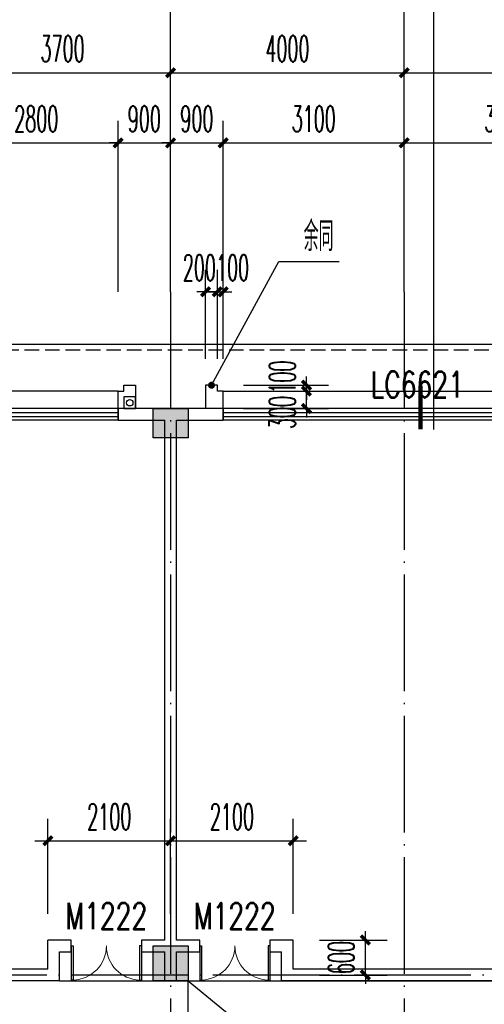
# Model space of a CAD drawing. Extents: x 1779708 to 7299578, y -1121471 to 88434.
# Tile 258 of 656: x 4463433 to 4471388, y -933043 to -916184. Entities that reach past the tile are written whole.
import ezdxf

# ---------------------------------------------------------------- set-up
doc = ezdxf.new("R2010")
doc.units = 0
doc.header["$LTSCALE"] = 1000
doc.header["$MEASUREMENT"] = 0
doc.linetypes.add('DASH', pattern=[0.35, 0.25, -0.1])
doc.linetypes.add('DOTE', pattern=[2.42, 2, -0.2, 0.02, -0.2])
doc.layers.get('0').update_dxf_attribs({"linetype": 'CONTINUOUS'})
doc.layers.get('Defpoints').update_dxf_attribs({"linetype": 'CONTINUOUS'})
for name, color, linetype in [('11111111111111111111111111111', 50, 'DASH'), ('AXIS', 3, 'CONTINUOUS'), ('DIM_IDEN', 3, 'CONTINUOUS'), ('DIM_LEAD', 3, 'CONTINUOUS'), ('DIM_污水', 3, 'CONTINUOUS'), ('DOTE', 1, 'DOTE'), ('P_PS_DIM', 1, 'CONTINUOUS'), ('PUB_DIM', 3, 'CONTINUOUS'), ('PUB_TEXT', 7, 'CONTINUOUS'), ('WALL', 255, 'CONTINUOUS'), ('WINDOW', 2, 'CONTINUOUS'), ('WINDOW_TEXT', 7, 'CONTINUOUS'), ('修改', 6, 'CONTINUOUS'), ('墙柱', 2, 'CONTINUOUS'), ('室外构件', 4, 'CONTINUOUS'), ('看线', 3, 'CONTINUOUS')]:
    doc.layers.add(name, color=color, linetype=linetype)
doc.styles.add('_TCH_DIM', font='SIMPLEX.shx', dxfattribs={"width": 0.7, "bigfont": 'GBCBIG.shx'})
doc.styles.add('_TCH_DIM_T3', font='SIMPLEX.shx', dxfattribs={"width": 0.494118, "bigfont": 'GBCBIG.shx'})
doc.styles.add('_TCH_WINDOW', font='SIMPLEX', dxfattribs={"height": 3.5, "bigfont": 'GBCBIG'})
doc.dimstyles.new('_TCH_ARCH&&150', dxfattribs={"dimtxt": 446.25, "dimasz": 150, "dimexe": 375, "dimexo": 450, "dimgap": 189.375, "dimtad": 1, "dimdec": 0, "dimzin": 0, "dimdsep": 46, "dimtxsty": '_TCH_DIM_T3', "dimblk": 'ARCHTICK', "dimcen": 0.09, "dimdle": 225, "dimclrt": 7, "dimazin": 2, "dimtfac": 1, "dimtdec": 0, "dimtix": 1, "dimtmove": 2, "dimatfit": 3, "dimfxl": 250, "dimtolj": 1, "dimtzin": 0, "dimarcsym": 0})

# ---------------------------------------------------------------- blocks, each defined once
blk = doc.blocks.new('_ArchTick')
at = {"color": 0, "linetype": 'ByBlock', "const_width": 0.4}
blk.add_lwpolyline([(-0.5, -0.5), (0.5, 0.5)], dxfattribs=at)
blk = doc.blocks.new('*D6810')
at = {"layer": 'AXIS', "color": 0, "lineweight": -2, "transparency": 16777216}
for p, q in [((22300, 149650), (22300, 153325)), ((26000, 149650), (26000, 153325)), ((22075, 152950), (26225, 152950))]:
    blk.add_line(p, q, dxfattribs=at)
at = {"layer": 'Defpoints', "color": 0, "transparency": 16777216}
for p in [(26000, 152950), (22300, 149200), (26000, 149200)]:
    blk.add_point(p, dxfattribs=at)
at = {"layer": 'AXIS', "color": 0, "lineweight": -2, "transparency": 16777216, "xscale": 150, "yscale": 150, "zscale": 150, "rotation": 180}
blk.add_blockref('_ArchTick', (22300, 152950), dxfattribs=at)
at = {"layer": 'AXIS', "color": 0, "lineweight": -2, "transparency": 16777216, "xscale": 150, "yscale": 150, "zscale": 150}
blk.add_blockref('_ArchTick', (26000, 152950), dxfattribs=at)
at = {"layer": 'AXIS', "color": 7, "transparency": 16777216, "insert": (24150, 153363), "char_height": 446.2, "attachment_point": 5, "style": '_TCH_DIM_T3'}
blk.add_mtext('\\A1;3700', dxfattribs=at)
blk = doc.blocks.new('*D6811')
at = {"layer": 'AXIS', "color": 0, "lineweight": -2, "transparency": 16777216}
for p, q in [((26000, 149650), (26000, 153325)), ((30000, 149650), (30000, 153325)), ((25775, 152950), (30225, 152950))]:
    blk.add_line(p, q, dxfattribs=at)
at = {"layer": 'Defpoints', "color": 0, "transparency": 16777216}
for p in [(30000, 152950), (26000, 149200), (30000, 149200)]:
    blk.add_point(p, dxfattribs=at)
at = {"layer": 'AXIS', "color": 0, "lineweight": -2, "transparency": 16777216, "xscale": 150, "yscale": 150, "zscale": 150, "rotation": 180}
blk.add_blockref('_ArchTick', (26000, 152950), dxfattribs=at)
at = {"layer": 'AXIS', "color": 0, "lineweight": -2, "transparency": 16777216, "xscale": 150, "yscale": 150, "zscale": 150}
blk.add_blockref('_ArchTick', (30000, 152950), dxfattribs=at)
at = {"layer": 'AXIS', "color": 7, "transparency": 16777216, "insert": (28000, 153363), "char_height": 446.2, "attachment_point": 5, "style": '_TCH_DIM_T3'}
blk.add_mtext('\\A1;4000', dxfattribs=at)
blk = doc.blocks.new('*D6812')
at = {"layer": 'AXIS', "color": 0, "lineweight": -2, "transparency": 16777216}
for p, q in [((30000, 149650), (30000, 153325)), ((34400, 149650), (34400, 153325)), ((29775, 152950), (34625, 152950))]:
    blk.add_line(p, q, dxfattribs=at)
at = {"layer": 'Defpoints', "color": 0, "transparency": 16777216}
for p in [(34400, 152950), (30000, 149200), (34400, 149200)]:
    blk.add_point(p, dxfattribs=at)
at = {"layer": 'AXIS', "color": 0, "lineweight": -2, "transparency": 16777216, "xscale": 150, "yscale": 150, "zscale": 150, "rotation": 180}
blk.add_blockref('_ArchTick', (30000, 152950), dxfattribs=at)
at = {"layer": 'AXIS', "color": 0, "lineweight": -2, "transparency": 16777216, "xscale": 150, "yscale": 150, "zscale": 150}
blk.add_blockref('_ArchTick', (34400, 152950), dxfattribs=at)
at = {"layer": 'AXIS', "color": 7, "transparency": 16777216, "insert": (32200, 153363), "char_height": 446.2, "attachment_point": 5, "style": '_TCH_DIM_T3'}
blk.add_mtext('\\A1;4400', dxfattribs=at)
blk = doc.blocks.new('a1')
at = {"layer": '11111111111111111111111111111'}
for p, q in [((59122, 49136), (59122, 48936)), ((59322, 49136), (59122, 49136)), ((59322, 48936), (59322, 49136)), ((59122, 48936), (59322, 48936))]:
    blk.add_line(p, q, dxfattribs=at)
blk = doc.blocks.new('$WINLIB2D$00000001')
at = {"color": 0}
for points in [[(-0.5, 0.5), (-0.5, -0.5)], [(-0.5, 0.5), (0.5, 0.5)], [(0.5, -0.5), (0.5, 0.5)], [(0.5, 0.1667), (-0.5, 0.1667)], [(0.5, -0.1667), (-0.5, -0.1667)], [(-0.5, -0.5), (0.5, -0.5)]]:
    blk.add_lwpolyline(points, dxfattribs=at)
blk = doc.blocks.new('*D5208')
at = {"layer": 'Defpoints', "color": 0, "transparency": 16777216}
for p in [(4473517, -918293), (4470017, -921293), (4473517, -921293)]:
    blk.add_point(p, dxfattribs=at)
at = {"layer": 'PUB_DIM', "color": 0, "lineweight": -2, "transparency": 16777216}
for p, q in [((4470017, -920843), (4470017, -917918)), ((4473517, -920843), (4473517, -917918)), ((4469792, -918293), (4473742, -918293))]:
    blk.add_line(p, q, dxfattribs=at)
at = {"layer": 'PUB_DIM', "color": 0, "lineweight": -2, "transparency": 16777216, "xscale": 150, "yscale": 150, "zscale": 150, "rotation": 180}
blk.add_blockref('_ArchTick', (4470017, -918293), dxfattribs=at)
at = {"layer": 'PUB_DIM', "color": 0, "lineweight": -2, "transparency": 16777216, "xscale": 150, "yscale": 150, "zscale": 150}
blk.add_blockref('_ArchTick', (4473517, -918293), dxfattribs=at)
at = {"layer": 'PUB_DIM', "color": 7, "transparency": 16777216, "insert": (4471767, -917881), "char_height": 446.2, "attachment_point": 5, "style": '_TCH_DIM_T3'}
blk.add_mtext('\\A1;3500', dxfattribs=at)
blk = doc.blocks.new('*D5209')
at = {"layer": 'Defpoints', "color": 0, "transparency": 16777216}
for p in [(4470017, -918293), (4466917, -921293), (4470017, -921293)]:
    blk.add_point(p, dxfattribs=at)
at = {"layer": 'PUB_DIM', "color": 0, "lineweight": -2, "transparency": 16777216}
for p, q in [((4466917, -920843), (4466917, -917918)), ((4470017, -920843), (4470017, -917918)), ((4466692, -918293), (4470242, -918293))]:
    blk.add_line(p, q, dxfattribs=at)
at = {"layer": 'PUB_DIM', "color": 0, "lineweight": -2, "transparency": 16777216, "xscale": 150, "yscale": 150, "zscale": 150, "rotation": 180}
blk.add_blockref('_ArchTick', (4466917, -918293), dxfattribs=at)
at = {"layer": 'PUB_DIM', "color": 0, "lineweight": -2, "transparency": 16777216, "xscale": 150, "yscale": 150, "zscale": 150}
blk.add_blockref('_ArchTick', (4470017, -918293), dxfattribs=at)
at = {"layer": 'PUB_DIM', "color": 7, "transparency": 16777216, "insert": (4468467, -917881), "char_height": 446.2, "attachment_point": 5, "style": '_TCH_DIM_T3'}
blk.add_mtext('\\A1;3100', dxfattribs=at)
blk = doc.blocks.new('*D5210')
at = {"layer": 'Defpoints', "color": 0, "transparency": 16777216}
for p in [(4466917, -918293), (4466017, -921293), (4466917, -921293)]:
    blk.add_point(p, dxfattribs=at)
at = {"layer": 'PUB_DIM', "color": 0, "lineweight": -2, "transparency": 16777216}
for p, q in [((4466017, -920843), (4466017, -917918)), ((4466917, -920843), (4466917, -917918)), ((4466017, -918293), (4465867, -918293)), ((4466017, -918293), (4466917, -918293)), ((4466917, -918293), (4467067, -918293))]:
    blk.add_line(p, q, dxfattribs=at)
at = {"layer": 'PUB_DIM', "color": 0, "lineweight": -2, "transparency": 16777216, "xscale": 150, "yscale": 150, "zscale": 150}
blk.add_blockref('_ArchTick', (4466017, -918293), dxfattribs=at)
at = {"layer": 'PUB_DIM', "color": 0, "lineweight": -2, "transparency": 16777216, "xscale": 150, "yscale": 150, "zscale": 150, "rotation": 180}
blk.add_blockref('_ArchTick', (4466917, -918293), dxfattribs=at)
at = {"layer": 'PUB_DIM', "color": 7, "transparency": 16777216, "insert": (4466467, -917881), "char_height": 446.2, "attachment_point": 5, "style": '_TCH_DIM_T3'}
blk.add_mtext('\\A1;900', dxfattribs=at)
blk = doc.blocks.new('*D5211')
at = {"layer": 'Defpoints', "color": 0, "transparency": 16777216}
for p in [(4466017, -918293), (4465117, -921293), (4466017, -921293)]:
    blk.add_point(p, dxfattribs=at)
at = {"layer": 'PUB_DIM', "color": 0, "lineweight": -2, "transparency": 16777216}
for p, q in [((4465117, -920843), (4465117, -917918)), ((4466017, -920843), (4466017, -917918)), ((4465117, -918293), (4464967, -918293)), ((4465117, -918293), (4466017, -918293)), ((4466017, -918293), (4466167, -918293))]:
    blk.add_line(p, q, dxfattribs=at)
at = {"layer": 'PUB_DIM', "color": 0, "lineweight": -2, "transparency": 16777216, "xscale": 150, "yscale": 150, "zscale": 150}
blk.add_blockref('_ArchTick', (4465117, -918293), dxfattribs=at)
at = {"layer": 'PUB_DIM', "color": 0, "lineweight": -2, "transparency": 16777216, "xscale": 150, "yscale": 150, "zscale": 150, "rotation": 180}
blk.add_blockref('_ArchTick', (4466017, -918293), dxfattribs=at)
at = {"layer": 'PUB_DIM', "color": 7, "transparency": 16777216, "insert": (4465567, -917881), "char_height": 446.2, "attachment_point": 5, "style": '_TCH_DIM_T3'}
blk.add_mtext('\\A1;900', dxfattribs=at)
blk = doc.blocks.new('*D5212')
at = {"layer": 'Defpoints', "color": 0, "transparency": 16777216}
for p in [(4465117, -918293), (4462317, -921293), (4465117, -921293)]:
    blk.add_point(p, dxfattribs=at)
at = {"layer": 'PUB_DIM', "color": 0, "lineweight": -2, "transparency": 16777216}
for p, q in [((4462317, -920843), (4462317, -917918)), ((4465117, -920843), (4465117, -917918)), ((4462092, -918293), (4465342, -918293))]:
    blk.add_line(p, q, dxfattribs=at)
at = {"layer": 'PUB_DIM', "color": 0, "lineweight": -2, "transparency": 16777216, "xscale": 150, "yscale": 150, "zscale": 150, "rotation": 180}
blk.add_blockref('_ArchTick', (4462317, -918293), dxfattribs=at)
at = {"layer": 'PUB_DIM', "color": 0, "lineweight": -2, "transparency": 16777216, "xscale": 150, "yscale": 150, "zscale": 150}
blk.add_blockref('_ArchTick', (4465117, -918293), dxfattribs=at)
at = {"layer": 'PUB_DIM', "color": 7, "transparency": 16777216, "insert": (4463717, -917881), "char_height": 446.2, "attachment_point": 5, "style": '_TCH_DIM_T3'}
blk.add_mtext('\\A1;2800', dxfattribs=at)
blk = doc.blocks.new('*D6522')
at = {"layer": 'Defpoints', "color": 0, "transparency": 16777216}
for p in [(4466817, -922443), (4466817, -922543), (4468343, -922443)]:
    blk.add_point(p, dxfattribs=at)
at = {"layer": 'PUB_DIM', "color": 0, "lineweight": -2, "transparency": 16777216}
for p, q in [((4468343, -922443), (4468343, -922293)), ((4467267, -922443), (4468718, -922443)), ((4467267, -922543), (4468718, -922543)), ((4468343, -922543), (4468343, -922443)), ((4468343, -922543), (4468343, -922693))]:
    blk.add_line(p, q, dxfattribs=at)
at = {"layer": 'PUB_DIM', "color": 0, "lineweight": -2, "transparency": 16777216, "xscale": 150, "yscale": 150, "zscale": 150}
for p, rotation in [((4468343, -922443), 270), ((4468343, -922543), 90)]:
    blk.add_blockref('_ArchTick', p, dxfattribs=dict(at, rotation=rotation))
at = {"layer": 'PUB_DIM', "color": 7, "transparency": 16777216, "insert": (4467930, -922303), "char_height": 446.2, "attachment_point": 5, "rotation": 90, "style": '_TCH_DIM_T3'}
blk.add_mtext('\\A1;100', dxfattribs=at)
blk = doc.blocks.new('*D6523')
at = {"layer": 'Defpoints', "color": 0, "transparency": 16777216}
for p in [(4466817, -922543), (4468343, -922543), (4466817, -922843)]:
    blk.add_point(p, dxfattribs=at)
at = {"layer": 'PUB_DIM', "color": 0, "lineweight": -2, "transparency": 16777216}
for p, q in [((4467267, -922543), (4468718, -922543)), ((4468343, -922543), (4468343, -922393)), ((4468343, -922843), (4468343, -922543)), ((4467267, -922843), (4468718, -922843)), ((4468343, -922843), (4468343, -922993))]:
    blk.add_line(p, q, dxfattribs=at)
at = {"layer": 'PUB_DIM', "color": 0, "lineweight": -2, "transparency": 16777216, "xscale": 150, "yscale": 150, "zscale": 150}
for p, rotation in [((4468343, -922543), 270), ((4468343, -922843), 90)]:
    blk.add_blockref('_ArchTick', p, dxfattribs=dict(at, rotation=rotation))
at = {"layer": 'PUB_DIM', "color": 7, "transparency": 16777216, "insert": (4467930, -922910), "char_height": 446.2, "attachment_point": 5, "rotation": 90, "style": '_TCH_DIM_T3'}
blk.add_mtext('\\A1;300', dxfattribs=at)
blk = doc.blocks.new('*D6534')
at = {"layer": 'Defpoints', "color": 0, "transparency": 16777216}
for p in [(4466917, -920843), (4466817, -922443), (4466917, -922443)]:
    blk.add_point(p, dxfattribs=at)
at = {"layer": 'PUB_DIM', "color": 0, "lineweight": -2, "transparency": 16777216}
for p, q in [((4466817, -921993), (4466817, -920468)), ((4466917, -921993), (4466917, -920468)), ((4466817, -920843), (4466667, -920843)), ((4466817, -920843), (4466917, -920843)), ((4466917, -920843), (4467067, -920843))]:
    blk.add_line(p, q, dxfattribs=at)
at = {"layer": 'PUB_DIM', "color": 0, "lineweight": -2, "transparency": 16777216, "xscale": 150, "yscale": 150, "zscale": 150}
blk.add_blockref('_ArchTick', (4466817, -920843), dxfattribs=at)
at = {"layer": 'PUB_DIM', "color": 0, "lineweight": -2, "transparency": 16777216, "xscale": 150, "yscale": 150, "zscale": 150, "rotation": 180}
blk.add_blockref('_ArchTick', (4466917, -920843), dxfattribs=at)
at = {"layer": 'PUB_DIM', "color": 7, "transparency": 16777216, "insert": (4467078, -920431), "char_height": 446.2, "attachment_point": 5, "style": '_TCH_DIM_T3'}
blk.add_mtext('\\A1;100', dxfattribs=at)
blk = doc.blocks.new('*D6535')
at = {"layer": 'Defpoints', "color": 0, "transparency": 16777216}
for p in [(4466817, -920843), (4466617, -922443), (4466817, -922443)]:
    blk.add_point(p, dxfattribs=at)
at = {"layer": 'PUB_DIM', "color": 0, "lineweight": -2, "transparency": 16777216}
for p, q in [((4466617, -921993), (4466617, -920468)), ((4466817, -921993), (4466817, -920468)), ((4466617, -920843), (4466467, -920843)), ((4466617, -920843), (4466817, -920843)), ((4466817, -920843), (4466967, -920843))]:
    blk.add_line(p, q, dxfattribs=at)
at = {"layer": 'PUB_DIM', "color": 0, "lineweight": -2, "transparency": 16777216, "xscale": 150, "yscale": 150, "zscale": 150}
blk.add_blockref('_ArchTick', (4466617, -920843), dxfattribs=at)
at = {"layer": 'PUB_DIM', "color": 0, "lineweight": -2, "transparency": 16777216, "xscale": 150, "yscale": 150, "zscale": 150, "rotation": 180}
blk.add_blockref('_ArchTick', (4466817, -920843), dxfattribs=at)
at = {"layer": 'PUB_DIM', "color": 7, "transparency": 16777216, "insert": (4466509, -920431), "char_height": 446.2, "attachment_point": 5, "style": '_TCH_DIM_T3'}
blk.add_mtext('\\A1;200', dxfattribs=at)
blk = doc.blocks.new('$DorLib2D$00000002')
for p, q in [((-0.5, 0), (-0.5, 0.4875)), ((-0.475, 0.4875), (-0.5, 0.4875)), ((-0.475, 0), (-0.475, 0.4875)), ((0.475, 0), (0.475, 0.4875)), ((0.475, 0.4875), (0.5, 0.4875)), ((0.5, 0), (0.5, 0.4875)), ((-0.5, 0), (-0.475, 0)), ((0.5, 0), (0.475, 0))]:
    blk.add_line(p, q)
at = {"lineweight": 13}
for centre, start, end in [((-0.4875, 0), 0, 88.53072), ((0.4875, 0), 91.46928, 180)]:
    blk.add_arc(centre, 0.4875, start, end, dxfattribs=at)
blk = doc.blocks.new('*D6631')
at = {"layer": 'Defpoints', "color": 0, "transparency": 16777216}
for p in [(4468117, -931943), (4469351, -931943), (4468117, -932543)]:
    blk.add_point(p, dxfattribs=at)
at = {"layer": 'PUB_DIM', "color": 0, "lineweight": -2, "transparency": 16777216}
for p, q in [((4469351, -931943), (4469351, -931793)), ((4468567, -931943), (4469726, -931943)), ((4469351, -932543), (4469351, -931943)), ((4468567, -932543), (4469726, -932543)), ((4469351, -932543), (4469351, -932693))]:
    blk.add_line(p, q, dxfattribs=at)
at = {"layer": 'PUB_DIM', "color": 0, "lineweight": -2, "transparency": 16777216, "xscale": 150, "yscale": 150, "zscale": 150}
for p, rotation in [((4469351, -931943), 270), ((4469351, -932543), 90)]:
    blk.add_blockref('_ArchTick', p, dxfattribs=dict(at, rotation=rotation))
at = {"layer": 'PUB_DIM', "color": 7, "transparency": 16777216, "insert": (4468939, -932243), "char_height": 446.2, "attachment_point": 5, "rotation": 90, "style": '_TCH_DIM_T3'}
blk.add_mtext('\\A1;600', dxfattribs=at)
blk = doc.blocks.new('*D6632')
at = {"layer": 'Defpoints', "color": 0, "transparency": 16777216}
for p in [(4468117, -930243), (4466017, -931943), (4468117, -931943)]:
    blk.add_point(p, dxfattribs=at)
at = {"layer": 'PUB_DIM', "color": 0, "lineweight": -2, "transparency": 16777216}
for p, q in [((4466017, -931493), (4466017, -929868)), ((4468117, -931493), (4468117, -929868)), ((4465792, -930243), (4468342, -930243))]:
    blk.add_line(p, q, dxfattribs=at)
at = {"layer": 'PUB_DIM', "color": 0, "lineweight": -2, "transparency": 16777216, "xscale": 150, "yscale": 150, "zscale": 150, "rotation": 180}
blk.add_blockref('_ArchTick', (4466017, -930243), dxfattribs=at)
at = {"layer": 'PUB_DIM', "color": 0, "lineweight": -2, "transparency": 16777216, "xscale": 150, "yscale": 150, "zscale": 150}
blk.add_blockref('_ArchTick', (4468117, -930243), dxfattribs=at)
at = {"layer": 'PUB_DIM', "color": 7, "transparency": 16777216, "insert": (4467067, -929831), "char_height": 446.2, "attachment_point": 5, "style": '_TCH_DIM_T3'}
blk.add_mtext('\\A1;2100', dxfattribs=at)
blk = doc.blocks.new('*D6633')
at = {"layer": 'Defpoints', "color": 0, "transparency": 16777216}
for p in [(4466017, -930243), (4463917, -931943), (4466017, -931943)]:
    blk.add_point(p, dxfattribs=at)
at = {"layer": 'PUB_DIM', "color": 0, "lineweight": -2, "transparency": 16777216}
for p, q in [((4463917, -931493), (4463917, -929868)), ((4466017, -931493), (4466017, -929868)), ((4463692, -930243), (4466242, -930243))]:
    blk.add_line(p, q, dxfattribs=at)
at = {"layer": 'PUB_DIM', "color": 0, "lineweight": -2, "transparency": 16777216, "xscale": 150, "yscale": 150, "zscale": 150, "rotation": 180}
blk.add_blockref('_ArchTick', (4463917, -930243), dxfattribs=at)
at = {"layer": 'PUB_DIM', "color": 0, "lineweight": -2, "transparency": 16777216, "xscale": 150, "yscale": 150, "zscale": 150}
blk.add_blockref('_ArchTick', (4466017, -930243), dxfattribs=at)
at = {"layer": 'PUB_DIM', "color": 7, "transparency": 16777216, "insert": (4464967, -929831), "char_height": 446.2, "attachment_point": 5, "style": '_TCH_DIM_T3'}
blk.add_mtext('\\A1;2100', dxfattribs=at)
blk = doc.blocks.new('A$C159220C3')
at = {"layer": 'AXIS'}
for p, q in [((26000, 149200), (26000, 155200)), ((30000, 149200), (30000, 155200))]:
    blk.add_line(p, q, dxfattribs=at)
at = {"layer": 'DOTE'}
for p, q in [((26000, 149200), (26000, 7200)), ((30000, 149200), (30000, 7200)), ((86800, 147200), (7200, 147200)), ((86800, 137500), (7200, 137500))]:
    blk.add_line(p, q, dxfattribs=at)
at = {"layer": 'AXIS'}
for p1, p2, picture, middle in [((22300, 149200), (26000, 149200), '*D6810', (24150, 153362.5)), ((26000, 149200), (30000, 149200), '*D6811', (28000, 153362.5)), ((30000, 149200), (34400, 149200), '*D6812', (32200, 153362.5))]:
    dim = blk.add_aligned_dim(p1=p1, p2=p2, distance=3750, dimstyle='_TCH_ARCH&&150', dxfattribs=at)
    dim.commit()
    dim.dimension.update_dxf_attribs({"geometry": picture, "text_midpoint": middle})

msp = doc.modelspace()

# ---------------------------------------------------------------- hatches: boundary and pattern name
at = {"layer": '墙柱'}
h = msp.add_hatch(color=256, dxfattribs=at)
h.paths.add_polyline_path([(4476347.1, -937943.3), (4476347.1, -938243.3), (4475447.1, -938243.3), (4475447.1, -937943.3)])
h.paths.add_polyline_path([(4474277.1, -935643.3), (4474877.1, -935643.3), (4474877.1, -936043.3), (4474277.1, -936043.3)])
h.paths.add_polyline_path([(4524317.1, -1005043.3), (4524917.1, -1005043.3), (4524917.1, -1005643.3), (4524317.1, -1005643.3)])
h.paths.add_polyline_path([(4516217.1, -1005043.3), (4516817.1, -1005043.3), (4516817.1, -1005643.3), (4516217.1, -1005643.3)])
h.paths.add_polyline_path([(4524317.1, -995843.3), (4524917.1, -995843.3), (4524917.1, -996443.3), (4524317.1, -996443.3)])
h.paths.add_polyline_path([(4516217.1, -995843.3), (4516817.1, -995843.3), (4516817.1, -996443.3), (4516217.1, -996443.3)])
h.paths.add_polyline_path([(4524317.1, -987243.3), (4524917.1, -987243.3), (4524917.1, -987843.3), (4524317.1, -987843.3)])
h.paths.add_polyline_path([(4516217.1, -987243.3), (4516817.1, -987243.3), (4516817.1, -987843.3), (4516217.1, -987843.3)])
h.paths.add_polyline_path([(4524317.1, -978043.3), (4524917.1, -978043.3), (4524917.1, -978643.3), (4524317.1, -978643.3)])
h.paths.add_polyline_path([(4516217.1, -978043.3), (4516817.1, -978043.3), (4516817.1, -978643.3), (4516217.1, -978643.3)])
h.paths.add_polyline_path([(4449717.1, -973843.3), (4450217.1, -973843.3), (4450217.1, -973343.3), (4449717.1, -973343.3)])
h.paths.add_polyline_path([(4449717.1, -967593.3), (4450217.1, -967593.3), (4450217.1, -967093.3), (4449717.1, -967093.3)])
h.paths.add_polyline_path([(4449717.1, -961043.3), (4450217.1, -961043.3), (4450217.1, -960543.3), (4449717.1, -960543.3)])
h.paths.add_polyline_path([(4524117.1, -932143.3), (4524817.1, -932143.3), (4524817.1, -932643.3), (4524117.1, -932643.3)])
h.paths.add_polyline_path([(4474067.1, -964543.3), (4474767.1, -964543.3), (4474767.1, -964043.3), (4474067.1, -964043.3)])
h.paths.add_polyline_path([(4516067.1, -932143.3), (4516767.1, -932143.3), (4516767.1, -932643.3), (4516067.1, -932643.3)])
h.paths.add_polyline_path([(4474067.1, -932143.3), (4474767.1, -932143.3), (4474767.1, -932643.3), (4474067.1, -932643.3)])
h.paths.add_polyline_path([(4449717.1, -955193.3), (4450217.1, -955193.3), (4450217.1, -954693.3), (4449717.1, -954693.3)])
h.paths.add_polyline_path([(4503717.1, -922843.3), (4504217.1, -922843.3), (4504217.1, -923343.3), (4503717.1, -923343.3)])
h.paths.add_polyline_path([(4465817.1, -973843.3), (4466317.1, -973843.3), (4466317.1, -973343.3), (4465817.1, -973343.3)])
h.paths.add_polyline_path([(4474117.1, -973843.3), (4474717.1, -973843.3), (4474717.1, -973343.3), (4474117.1, -973343.3)])
h.paths.add_polyline_path([(4491217.1, -964643.3), (4491817.1, -964643.3), (4491817.1, -964043.3), (4491217.1, -964043.3)])
h.paths.add_polyline_path([(4507717.1, -955843.3), (4508317.1, -955843.3), (4508317.1, -955243.3), (4507717.1, -955243.3)])
h.paths.add_polyline_path([(4462217.1, -967693.3), (4462717.1, -967693.3), (4462717.1, -966993.3), (4462217.1, -966993.3)])
h.paths.add_polyline_path([(4515917.1, -959943.3), (4516417.1, -959943.3), (4516417.1, -959443.3), (4515917.1, -959443.3)])
h.paths.add_polyline_path([(4465717.1, -935643.3), (4466317.1, -935643.3), (4466317.1, -936143.3), (4465717.1, -936143.3)])
h.paths.add_polyline_path([(4469917.1, -942243.3), (4470417.1, -942243.3), (4470417.1, -942743.3), (4469917.1, -942743.3)])
h.paths.add_polyline_path([(4469917.1, -948843.3), (4470417.1, -948843.3), (4470417.1, -949343.3), (4469917.1, -949343.3)])
h.paths.add_polyline_path([(4462217.1, -954593.3), (4462717.1, -954593.3), (4462717.1, -955293.3), (4462217.1, -955293.3)])
h.paths.add_polyline_path([(4469917.1, -961043.3), (4470417.1, -961043.3), (4470417.1, -960543.3), (4469917.1, -960543.3)])
h.paths.add_polyline_path([(4462217.1, -973843.3), (4462717.1, -973843.3), (4462717.1, -973343.3), (4462217.1, -973343.3)])
h.paths.add_polyline_path([(4504117.1, -947343.3), (4503617.1, -947343.3), (4503617.1, -947843.3), (4504117.1, -947843.3)])
h.paths.add_polyline_path([(4524117.1, -964543.3), (4524817.1, -964543.3), (4524817.1, -964043.3), (4524117.1, -964043.3)])
h.paths.add_polyline_path([(4457617.1, -935643.3), (4458117.1, -935643.3), (4458117.1, -936143.3), (4457617.1, -936143.3)])
h.paths.add_polyline_path([(4516067.1, -947243.3), (4516767.1, -947243.3), (4516767.1, -947843.3), (4516067.1, -947843.3)])
h.paths.add_polyline_path([(4524117.1, -947843.3), (4524817.1, -947843.3), (4524817.1, -947243.3), (4524117.1, -947243.3)])
h.paths.add_polyline_path([(4507717.1, -947843.3), (4508317.1, -947843.3), (4508317.1, -947243.3), (4507717.1, -947243.3)])
h.paths.add_polyline_path([(4515917.1, -955743.3), (4516417.1, -955743.3), (4516417.1, -955243.3), (4515917.1, -955243.3)])
h.paths.add_polyline_path([(4503617.1, -955743.3), (4504117.1, -955743.3), (4504117.1, -955243.3), (4503617.1, -955243.3)])
h.paths.add_polyline_path([(4499367.1, -935643.3), (4499867.1, -935643.3), (4499867.1, -936143.3), (4499367.1, -936143.3)])
h.paths.add_polyline_path([(4495417.1, -973843.3), (4495917.1, -973843.3), (4495917.1, -973343.3), (4495417.1, -973343.3)])
h.paths.add_polyline_path([(4491717.1, -961043.3), (4491217.1, -961043.3), (4491217.1, -960543.3), (4491717.1, -960543.3)])
h.paths.add_polyline_path([(4491717.1, -973843.3), (4491217.1, -973843.3), (4491217.1, -973343.3), (4491717.1, -973343.3)])
h.paths.add_polyline_path([(4474117.1, -961043.3), (4474617.1, -961043.3), (4474617.1, -960543.3), (4474117.1, -960543.3)])
h.paths.add_polyline_path([(4469917.1, -954693.3), (4470417.1, -954693.3), (4470417.1, -955193.3), (4469917.1, -955193.3)])
h.paths.add_polyline_path([(4462217.1, -960343.3), (4462717.1, -960343.3), (4462717.1, -961043.3), (4462217.1, -961043.3)])
h.paths.add_polyline_path([(4465717.1, -948843.3), (4466317.1, -948843.3), (4466317.1, -949343.3), (4465717.1, -949343.3)])
h.paths.add_polyline_path([(4457317.1, -948843.3), (4457917.1, -948843.3), (4457917.1, -949343.3), (4457317.1, -949343.3)])
h.paths.add_polyline_path([(4449717.1, -948843.3), (4450217.1, -948843.3), (4450217.1, -949343.3), (4449717.1, -949343.3)])
h.paths.add_polyline_path([(4465717.1, -942143.3), (4466317.1, -942143.3), (4466317.1, -942743.3), (4465717.1, -942743.3)])
h.paths.add_polyline_path([(4457617.1, -942143.3), (4458117.1, -942143.3), (4458117.1, -942743.3), (4457617.1, -942743.3)])
h.paths.add_polyline_path([(4524117.1, -961343.3), (4524817.1, -961343.3), (4524817.1, -960843.3), (4524117.1, -960843.3)])
h.paths.add_polyline_path([(4524317.1, -973843.3), (4524817.1, -973843.3), (4524817.1, -973343.3), (4524317.1, -973343.3)])
h.paths.add_polyline_path([(4516067.1, -964743.3), (4516767.1, -964743.3), (4516767.1, -964043.3), (4516067.1, -964043.3)])
h.paths.add_polyline_path([(4516017.1, -973843.3), (4516817.1, -973843.3), (4516817.1, -973343.3), (4516017.1, -973343.3)])
h.paths.add_polyline_path([(4507667.1, -964743.3), (4508367.1, -964743.3), (4508367.1, -964043.3), (4507667.1, -964043.3)])
h.paths.add_polyline_path([(4507717.1, -973843.3), (4508317.1, -973843.3), (4508317.1, -973343.3), (4507717.1, -973343.3)])
h.paths.add_polyline_path([(4499367.1, -961043.3), (4499867.1, -961043.3), (4499867.1, -960543.3), (4499367.1, -960543.3)])
h.paths.add_polyline_path([(4499267.1, -964543.3), (4499967.1, -964543.3), (4499967.1, -964043.3), (4499267.1, -964043.3)])
h.paths.add_polyline_path([(4499367.1, -973843.3), (4499867.1, -973843.3), (4499867.1, -973343.3), (4499367.1, -973343.3)])
h.paths.add_polyline_path([(4482317.1, -961043.3), (4482817.1, -961043.3), (4482817.1, -960543.3), (4482317.1, -960543.3)])
h.paths.add_polyline_path([(4482217.1, -964643.3), (4482817.1, -964643.3), (4482817.1, -964043.3), (4482217.1, -964043.3)])
h.paths.add_polyline_path([(4465717.1, -964643.3), (4466317.1, -964643.3), (4466317.1, -964043.3), (4465717.1, -964043.3)])
h.paths.add_polyline_path([(4482317.1, -973843.3), (4482817.1, -973843.3), (4482817.1, -973343.3), (4482317.1, -973343.3)])
h.paths.add_polyline_path([(4516067.1, -935643.3), (4516767.1, -935643.3), (4516767.1, -936243.3), (4516067.1, -936243.3)])
h.paths.add_polyline_path([(4524117.1, -922843.3), (4524817.1, -922843.3), (4524817.1, -923343.3), (4524117.1, -923343.3)])
h.paths.add_polyline_path([(4516117.1, -922843.3), (4516717.1, -922843.3), (4516717.1, -923343.3), (4516117.1, -923343.3)])
h.paths.add_polyline_path([(4507717.1, -935643.3), (4508317.1, -935643.3), (4508317.1, -936243.3), (4507717.1, -936243.3)])
h.paths.add_polyline_path([(4507667.1, -932143.3), (4508367.1, -932143.3), (4508367.1, -932643.3), (4507667.1, -932643.3)])
h.paths.add_polyline_path([(4507767.1, -922843.3), (4508267.1, -922843.3), (4508267.1, -923343.3), (4507767.1, -923343.3)])
h.paths.add_polyline_path([(4499317.1, -932043.3), (4499917.1, -932043.3), (4499917.1, -932643.3), (4499317.1, -932643.3)])
h.paths.add_polyline_path([(4499317.1, -922843.3), (4499917.1, -922843.3), (4499917.1, -923343.3), (4499317.1, -923343.3)])
h.paths.add_polyline_path([(4491217.1, -935643.3), (4491717.1, -935643.3), (4491717.1, -936143.3), (4491217.1, -936143.3)])
h.paths.add_polyline_path([(4491217.1, -932043.3), (4491817.1, -932043.3), (4491817.1, -932643.3), (4491217.1, -932643.3)])
h.paths.add_polyline_path([(4482317.1, -935643.3), (4482817.1, -935643.3), (4482817.1, -936143.3), (4482317.1, -936143.3)])
h.paths.add_polyline_path([(4482217.1, -932043.3), (4482817.1, -932043.3), (4482817.1, -932643.3), (4482217.1, -932643.3)])
h.paths.add_polyline_path([(4449217.1, -935343.3), (4449917.1, -935343.3), (4449917.1, -935843.3), (4449217.1, -935843.3)])
h.paths.add_polyline_path([(4449217.1, -932143.3), (4449917.1, -932143.3), (4449917.1, -932643.3), (4449217.1, -932643.3)])
h.paths.add_polyline_path([(4457267.1, -932143.3), (4457967.1, -932143.3), (4457967.1, -932643.3), (4457267.1, -932643.3)])
h.paths.add_polyline_path([(4465717.1, -932043.3), (4466317.1, -932043.3), (4466317.1, -932643.3), (4465717.1, -932643.3)])
h.paths.add_polyline_path([(4491217.1, -922843.3), (4491717.1, -922843.3), (4491717.1, -923343.3), (4491217.1, -923343.3)])
h.paths.add_polyline_path([(4482317.1, -922843.3), (4482817.1, -922843.3), (4482817.1, -923343.3), (4482317.1, -923343.3)])
h.paths.add_polyline_path([(4474117.1, -922843.3), (4474717.1, -922843.3), (4474717.1, -923343.3), (4474117.1, -923343.3)])
h.paths.add_polyline_path([(4465717.1, -922843.3), (4466317.1, -922843.3), (4466317.1, -923343.3), (4465717.1, -923343.3)])
h.paths.add_polyline_path([(4457267.1, -922843.3), (4457967.1, -922843.3), (4457967.1, -923343.3), (4457267.1, -923343.3)])
h.paths.add_polyline_path([(4449217.1, -922843.3), (4449717.1, -922843.3), (4449717.1, -923343.3), (4449217.1, -923343.3)])
h.paths.add_polyline_path([(4524117.1, -935643.3), (4524817.1, -935643.3), (4524817.1, -936243.3), (4524117.1, -936243.3)])
h.paths.add_polyline_path([(4449717.1, -1009843.3), (4450217.1, -1009843.3), (4450217.1, -1010343.3), (4449717.1, -1010343.3)])
h.paths.add_polyline_path([(4449717.1, -1016093.3), (4450217.1, -1016093.3), (4450217.1, -1016593.3), (4449717.1, -1016593.3)])
h.paths.add_polyline_path([(4449717.1, -1022643.3), (4450217.1, -1022643.3), (4450217.1, -1023143.3), (4449717.1, -1023143.3)])
h.paths.add_polyline_path([(4524117.1, -1051543.3), (4524817.1, -1051543.3), (4524817.1, -1051043.3), (4524117.1, -1051043.3)])
h.paths.add_polyline_path([(4474067.1, -1019143.3), (4474767.1, -1019143.3), (4474767.1, -1019643.3), (4474067.1, -1019643.3)])
h.paths.add_polyline_path([(4516067.1, -1051543.3), (4516767.1, -1051543.3), (4516767.1, -1051043.3), (4516067.1, -1051043.3)])
h.paths.add_polyline_path([(4474067.1, -1051543.3), (4474767.1, -1051543.3), (4474767.1, -1051043.3), (4474067.1, -1051043.3)])
h.paths.add_polyline_path([(4449717.1, -1028493.3), (4450217.1, -1028493.3), (4450217.1, -1028993.3), (4449717.1, -1028993.3)])
h.paths.add_polyline_path([(4476347.1, -1045743.3), (4476347.1, -1045443.3), (4475447.1, -1045443.3), (4475447.1, -1045743.3)])
h.paths.add_polyline_path([(4503717.1, -1060843.3), (4504217.1, -1060843.3), (4504217.1, -1060343.3), (4503717.1, -1060343.3)])
h.paths.add_polyline_path([(4465817.1, -1009843.3), (4466317.1, -1009843.3), (4466317.1, -1010343.3), (4465817.1, -1010343.3)])
h.paths.add_polyline_path([(4474117.1, -1009843.3), (4474717.1, -1009843.3), (4474717.1, -1010343.3), (4474117.1, -1010343.3)])
h.paths.add_polyline_path([(4491217.1, -1019043.3), (4491817.1, -1019043.3), (4491817.1, -1019643.3), (4491217.1, -1019643.3)])
h.paths.add_polyline_path([(4507717.1, -1027843.3), (4508317.1, -1027843.3), (4508317.1, -1028443.3), (4507717.1, -1028443.3)])
h.paths.add_polyline_path([(4462217.1, -1015993.3), (4462717.1, -1015993.3), (4462717.1, -1016693.3), (4462217.1, -1016693.3)])
h.paths.add_polyline_path([(4515917.1, -1023743.3), (4516417.1, -1023743.3), (4516417.1, -1024243.3), (4515917.1, -1024243.3)])
h.paths.add_polyline_path([(4465717.1, -1048043.3), (4466317.1, -1048043.3), (4466317.1, -1047543.3), (4465717.1, -1047543.3)])
h.paths.add_polyline_path([(4469917.1, -1041443.3), (4470417.1, -1041443.3), (4470417.1, -1040943.3), (4469917.1, -1040943.3)])
h.paths.add_polyline_path([(4469917.1, -1034843.3), (4470417.1, -1034843.3), (4470417.1, -1034343.3), (4469917.1, -1034343.3)])
h.paths.add_polyline_path([(4462217.1, -1029093.3), (4462717.1, -1029093.3), (4462717.1, -1028393.3), (4462217.1, -1028393.3)])
h.paths.add_polyline_path([(4469917.1, -1022643.3), (4470417.1, -1022643.3), (4470417.1, -1023143.3), (4469917.1, -1023143.3)])
h.paths.add_polyline_path([(4462217.1, -1009843.3), (4462717.1, -1009843.3), (4462717.1, -1010343.3), (4462217.1, -1010343.3)])
h.paths.add_polyline_path([(4504117.1, -1036343.3), (4503617.1, -1036343.3), (4503617.1, -1035843.3), (4504117.1, -1035843.3)])
h.paths.add_polyline_path([(4524117.1, -1019143.3), (4524817.1, -1019143.3), (4524817.1, -1019643.3), (4524117.1, -1019643.3)])
h.paths.add_polyline_path([(4457617.1, -1048043.3), (4458117.1, -1048043.3), (4458117.1, -1047543.3), (4457617.1, -1047543.3)])
h.paths.add_polyline_path([(4516067.1, -1036443.3), (4516767.1, -1036443.3), (4516767.1, -1035843.3), (4516067.1, -1035843.3)])
h.paths.add_polyline_path([(4524117.1, -1035843.3), (4524817.1, -1035843.3), (4524817.1, -1036443.3), (4524117.1, -1036443.3)])
h.paths.add_polyline_path([(4507717.1, -1035843.3), (4508317.1, -1035843.3), (4508317.1, -1036443.3), (4507717.1, -1036443.3)])
h.paths.add_polyline_path([(4515917.1, -1027943.3), (4516417.1, -1027943.3), (4516417.1, -1028443.3), (4515917.1, -1028443.3)])
h.paths.add_polyline_path([(4503617.1, -1027943.3), (4504117.1, -1027943.3), (4504117.1, -1028443.3), (4503617.1, -1028443.3)])
h.paths.add_polyline_path([(4499367.1, -1048043.3), (4499867.1, -1048043.3), (4499867.1, -1047543.3), (4499367.1, -1047543.3)])
h.paths.add_polyline_path([(4495417.1, -1009843.3), (4495917.1, -1009843.3), (4495917.1, -1010343.3), (4495417.1, -1010343.3)])
h.paths.add_polyline_path([(4491717.1, -1022643.3), (4491217.1, -1022643.3), (4491217.1, -1023143.3), (4491717.1, -1023143.3)])
h.paths.add_polyline_path([(4491717.1, -1009843.3), (4491217.1, -1009843.3), (4491217.1, -1010343.3), (4491717.1, -1010343.3)])
h.paths.add_polyline_path([(4474117.1, -1022643.3), (4474617.1, -1022643.3), (4474617.1, -1023143.3), (4474117.1, -1023143.3)])
h.paths.add_polyline_path([(4469917.1, -1028993.3), (4470417.1, -1028993.3), (4470417.1, -1028493.3), (4469917.1, -1028493.3)])
h.paths.add_polyline_path([(4462217.1, -1023343.3), (4462717.1, -1023343.3), (4462717.1, -1022643.3), (4462217.1, -1022643.3)])
h.paths.add_polyline_path([(4465717.1, -1034843.3), (4466317.1, -1034843.3), (4466317.1, -1034343.3), (4465717.1, -1034343.3)])
h.paths.add_polyline_path([(4457317.1, -1034843.3), (4457917.1, -1034843.3), (4457917.1, -1034343.3), (4457317.1, -1034343.3)])
h.paths.add_polyline_path([(4449717.1, -1034843.3), (4450217.1, -1034843.3), (4450217.1, -1034343.3), (4449717.1, -1034343.3)])
h.paths.add_polyline_path([(4465717.1, -1041543.3), (4466317.1, -1041543.3), (4466317.1, -1040943.3), (4465717.1, -1040943.3)])
h.paths.add_polyline_path([(4457617.1, -1041543.3), (4458117.1, -1041543.3), (4458117.1, -1040943.3), (4457617.1, -1040943.3)])
h.paths.add_polyline_path([(4524117.1, -1022343.3), (4524817.1, -1022343.3), (4524817.1, -1022843.3), (4524117.1, -1022843.3)])
h.paths.add_polyline_path([(4524317.1, -1009843.3), (4524817.1, -1009843.3), (4524817.1, -1010343.3), (4524317.1, -1010343.3)])
h.paths.add_polyline_path([(4516067.1, -1018943.3), (4516767.1, -1018943.3), (4516767.1, -1019643.3), (4516067.1, -1019643.3)])
h.paths.add_polyline_path([(4516017.1, -1009843.3), (4516817.1, -1009843.3), (4516817.1, -1010343.3), (4516017.1, -1010343.3)])
h.paths.add_polyline_path([(4507667.1, -1018943.3), (4508367.1, -1018943.3), (4508367.1, -1019643.3), (4507667.1, -1019643.3)])
h.paths.add_polyline_path([(4507717.1, -1009843.3), (4508317.1, -1009843.3), (4508317.1, -1010343.3), (4507717.1, -1010343.3)])
h.paths.add_polyline_path([(4499367.1, -1022643.3), (4499867.1, -1022643.3), (4499867.1, -1023143.3), (4499367.1, -1023143.3)])
h.paths.add_polyline_path([(4499267.1, -1019143.3), (4499967.1, -1019143.3), (4499967.1, -1019643.3), (4499267.1, -1019643.3)])
h.paths.add_polyline_path([(4499367.1, -1009843.3), (4499867.1, -1009843.3), (4499867.1, -1010343.3), (4499367.1, -1010343.3)])
h.paths.add_polyline_path([(4482317.1, -1022643.3), (4482817.1, -1022643.3), (4482817.1, -1023143.3), (4482317.1, -1023143.3)])
h.paths.add_polyline_path([(4482217.1, -1019043.3), (4482817.1, -1019043.3), (4482817.1, -1019643.3), (4482217.1, -1019643.3)])
h.paths.add_polyline_path([(4465717.1, -1019043.3), (4466317.1, -1019043.3), (4466317.1, -1019643.3), (4465717.1, -1019643.3)])
h.paths.add_polyline_path([(4482317.1, -1009843.3), (4482817.1, -1009843.3), (4482817.1, -1010343.3), (4482317.1, -1010343.3)])
h.paths.add_polyline_path([(4516067.1, -1048043.3), (4516767.1, -1048043.3), (4516767.1, -1047443.3), (4516067.1, -1047443.3)])
h.paths.add_polyline_path([(4524117.1, -1060843.3), (4524817.1, -1060843.3), (4524817.1, -1060343.3), (4524117.1, -1060343.3)])
h.paths.add_polyline_path([(4516117.1, -1060843.3), (4516717.1, -1060843.3), (4516717.1, -1060343.3), (4516117.1, -1060343.3)])
h.paths.add_polyline_path([(4507717.1, -1048043.3), (4508317.1, -1048043.3), (4508317.1, -1047443.3), (4507717.1, -1047443.3)])
h.paths.add_polyline_path([(4507667.1, -1051543.3), (4508367.1, -1051543.3), (4508367.1, -1051043.3), (4507667.1, -1051043.3)])
h.paths.add_polyline_path([(4507767.1, -1060843.3), (4508267.1, -1060843.3), (4508267.1, -1060343.3), (4507767.1, -1060343.3)])
h.paths.add_polyline_path([(4499317.1, -1051643.3), (4499917.1, -1051643.3), (4499917.1, -1051043.3), (4499317.1, -1051043.3)])
h.paths.add_polyline_path([(4499317.1, -1060843.3), (4499917.1, -1060843.3), (4499917.1, -1060343.3), (4499317.1, -1060343.3)])
h.paths.add_polyline_path([(4491217.1, -1048043.3), (4491717.1, -1048043.3), (4491717.1, -1047543.3), (4491217.1, -1047543.3)])
h.paths.add_polyline_path([(4491217.1, -1051643.3), (4491817.1, -1051643.3), (4491817.1, -1051043.3), (4491217.1, -1051043.3)])
h.paths.add_polyline_path([(4482317.1, -1048043.3), (4482817.1, -1048043.3), (4482817.1, -1047543.3), (4482317.1, -1047543.3)])
h.paths.add_polyline_path([(4474277.1, -1048043.3), (4474877.1, -1048043.3), (4474877.1, -1047643.3), (4474277.1, -1047643.3)])
h.paths.add_polyline_path([(4482217.1, -1051643.3), (4482817.1, -1051643.3), (4482817.1, -1051043.3), (4482217.1, -1051043.3)])
h.paths.add_polyline_path([(4449217.1, -1048343.3), (4449917.1, -1048343.3), (4449917.1, -1047843.3), (4449217.1, -1047843.3)])
h.paths.add_polyline_path([(4449217.1, -1051543.3), (4449917.1, -1051543.3), (4449917.1, -1051043.3), (4449217.1, -1051043.3)])
h.paths.add_polyline_path([(4457267.1, -1051543.3), (4457967.1, -1051543.3), (4457967.1, -1051043.3), (4457267.1, -1051043.3)])
h.paths.add_polyline_path([(4465717.1, -1051643.3), (4466317.1, -1051643.3), (4466317.1, -1051043.3), (4465717.1, -1051043.3)])
h.paths.add_polyline_path([(4491217.1, -1060843.3), (4491717.1, -1060843.3), (4491717.1, -1060343.3), (4491217.1, -1060343.3)])
h.paths.add_polyline_path([(4482317.1, -1060843.3), (4482817.1, -1060843.3), (4482817.1, -1060343.3), (4482317.1, -1060343.3)])
h.paths.add_polyline_path([(4474117.1, -1060843.3), (4474717.1, -1060843.3), (4474717.1, -1060343.3), (4474117.1, -1060343.3)])
h.paths.add_polyline_path([(4465717.1, -1060843.3), (4466317.1, -1060843.3), (4466317.1, -1060343.3), (4465717.1, -1060343.3)])
h.paths.add_polyline_path([(4457267.1, -1060843.3), (4457967.1, -1060843.3), (4457967.1, -1060343.3), (4457267.1, -1060343.3)])
h.paths.add_polyline_path([(4449217.1, -1060843.3), (4449717.1, -1060843.3), (4449717.1, -1060343.3), (4449217.1, -1060343.3)])
h.paths.add_polyline_path([(4524117.1, -1048043.3), (4524817.1, -1048043.3), (4524817.1, -1047443.3), (4524117.1, -1047443.3)])

# ---------------------------------------------------------------- linework, layer by layer
at = {"layer": 'DIM_IDEN'}
msp.add_line((4470522, -923198.5), (4470522, -912388.6), dxfattribs=at)
at = {"layer": 'DIM_IDEN', "const_width": 75}
msp.add_lwpolyline([(4470297, -923198.5), (4470297, -922448.5)], dxfattribs=at)
at = {"layer": 'DIM_LEAD'}
for p, q in [((4466717.1, -922443.3), (4467871.6, -920325.4)), ((4467871.6, -920325.4), (4468902.3, -920325.4))]:
    msp.add_line(p, q, dxfattribs=at)
at = {"layer": 'DIM_LEAD', "const_width": 60}
msp.add_lwpolyline([(4466702.7, -922469.7, 1), (4466731.5, -922417, 1)], format="xyb", close=True, dxfattribs=at)
at = {"layer": 'DIM_污水', "color": 7}
msp.add_circle((4465317.1, -922743.3), 55, dxfattribs=at)
at = {"layer": 'WALL'}
for p, q in [((4466017.1, -922843.3), (4465117.1, -922843.3)), ((4465117.1, -922843.3), (4465117.1, -923043.3)), ((4466917.1, -922843.3), (4466017.1, -922843.3)), ((4466917.1, -923043.3), (4466917.1, -922843.3)), ((4465117.1, -923043.3), (4465917.1, -923043.3)), ((4465917.1, -931943.3), (4465917.1, -923043.3)), ((4466117.1, -923043.3), (4466917.1, -923043.3)), ((4466117.1, -931943.3), (4466117.1, -923043.3)), ((4463917.1, -932443.3), (4463917.1, -931943.3)), ((4464317.1, -931943.3), (4463917.1, -931943.3)), ((4464317.1, -932143.3), (4464317.1, -931943.3)), ((4465917.1, -931943.3), (4465517.1, -931943.3)), ((4465517.1, -931943.3), (4465517.1, -932143.3)), ((4466517.1, -931943.3), (4466117.1, -931943.3)), ((4466517.1, -932143.3), (4466517.1, -931943.3)), ((4468117.1, -931943.3), (4467717.1, -931943.3)), ((4467717.1, -931943.3), (4467717.1, -932143.3)), ((4468117.1, -932443.3), (4468117.1, -931943.3)), ((4464117.1, -932643.3), (4464117.1, -932143.3)), ((4464117.1, -932143.3), (4464317.1, -932143.3)), ((4465517.1, -932143.3), (4465917.1, -932143.3)), ((4465917.1, -932643.3), (4465917.1, -932143.3)), ((4466117.1, -932643.3), (4466117.1, -932143.3)), ((4466117.1, -932143.3), (4466517.1, -932143.3)), ((4467717.1, -932143.3), (4467917.1, -932143.3)), ((4467917.1, -932643.3), (4467917.1, -932143.3)), ((4463917.1, -932443.3), (4451717.1, -932443.3)), ((4480417.1, -932443.3), (4468117.1, -932443.3)), ((4464117.1, -932643.3), (4451517.1, -932643.3)), ((4465917.1, -932643.3), (4466117.1, -932643.3)), ((4480617.1, -932643.3), (4467917.1, -932643.3))]:
    msp.add_line(p, q, dxfattribs=at)
for points in [[(4465117.1, -922843.3), (4465117.1, -922543.3), (4465217.1, -922543.3), (4465217.1, -922443.3), (4465417.1, -922443.3), (4465417.1, -922843.3)], [(4466917.1, -922843.3), (4466917.1, -922543.3), (4466817.1, -922543.3), (4466817.1, -922443.3), (4466617.1, -922443.3), (4466617.1, -922843.3)]]:
    msp.add_lwpolyline(points, dxfattribs=at)
at = {"layer": '墙柱'}
for points in [[(4465717.1, -922843.3), (4466317.1, -922843.3), (4466317.1, -923343.3), (4465717.1, -923343.3)], [(4465717.1, -932043.3), (4466317.1, -932043.3), (4466317.1, -932643.3), (4465717.1, -932643.3)]]:
    msp.add_lwpolyline(points, close=True, dxfattribs=at)
at = {"layer": '室外构件'}
for p, q in [((4464117.1, -932643.3), (4491217.1, -932643.3)), ((4466317.1, -935643.3), (4466317.1, -932643.3)), ((4466317.1, -932643.3), (4469617.1, -935343.3))]:
    msp.add_line(p, q, dxfattribs=at)
at = {"layer": '看线', "color": 190}
for p, q in [((4465117.1, -922543.3), (4458517.1, -922543.3)), ((4466917.1, -922543.3), (4473517.1, -922543.3))]:
    msp.add_line(p, q, dxfattribs=at)
msp.add_lwpolyline([(4508917.1, -923043.3), (4509017.1, -923043.3), (4509017.1, -921743.3), (4448917.1, -921743.3), (4448917.1, -974943.3), (4515517.1, -974943.3), (4515517.1, -974843.3)], dxfattribs=at)
at = {"layer": '看线', "color": 190, "linetype": 'DASH'}
msp.add_lwpolyline([(4508917.1, -922543.3), (4508917.1, -921843.3), (4449017.1, -921843.3), (4449017.1, -974843.3), (4515517.1, -974843.3)], dxfattribs=at)

# ---------------------------------------------------------------- block references
at = {"layer": 'P_PS_DIM', "color": 7}
msp.add_blockref('a1', (4406095.1, -971778.9), dxfattribs=at)
at = {"layer": 'WINDOW'}
ref = msp.add_blockref('$WINLIB2D$00000001', (4461817.1, -922943.3), dxfattribs=dict(at, xscale=6600, yscale=200, zscale=6600, rotation=180.0000000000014))
ref.add_attrib('A', 'LC6621', (4461044.6, -922653.9), dxfattribs={"layer": 'WINDOW_TEXT', "height": 446.25, "style": '_TCH_WINDOW', "width": 0.705882})
ref = msp.add_blockref('$WINLIB2D$00000001', (4470217.1, -922943.3), dxfattribs=dict(at, xscale=6600, yscale=200, zscale=6600, rotation=180.0000000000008))
ref.add_attrib('A', 'LC6621', (4469444.6, -922653.9), dxfattribs={"layer": 'WINDOW_TEXT', "height": 446.25, "style": '_TCH_WINDOW', "width": 0.705882})
ref = msp.add_blockref('$DorLib2D$00000002', (4464917.1, -932043.3), dxfattribs=dict(at, xscale=1200, yscale=1200, zscale=1200, rotation=180.0000000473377))
ref.add_attrib('A', 'M1222', (4464212.1, -931753.9), dxfattribs={"layer": 'WINDOW_TEXT', "height": 446.25, "rotation": 0, "style": '_TCH_WINDOW', "width": 0.705882})
ref = msp.add_blockref('$DorLib2D$00000002', (4467117.1, -932043.3), dxfattribs=dict(at, xscale=1200, yscale=-1200, zscale=1200, rotation=359.9999999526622))
ref.add_attrib('A', 'M1222', (4466412.1, -931753.9), dxfattribs={"layer": 'WINDOW_TEXT', "height": 446.25, "style": '_TCH_WINDOW', "width": 0.705882})
at = {"layer": '修改'}
msp.add_blockref('A$C159220C3', (4440017.1, -1070043.3), dxfattribs=at)

# ---------------------------------------------------------------- texts
at = {"layer": 'PUB_TEXT', "color": 7, "style": '_TCH_DIM', "width": 0.7}
msp.add_text('余同', height=506.38, dxfattribs=at).set_placement((4468295.2, -920145.5))

# ---------------------------------------------------------------- dimensions: what is measured, and where the dimension line sits
at = {"layer": 'PUB_DIM'}
for p1, p2, distance, picture, middle in [((4462317.1, -921293.3), (4465117.1, -921293.3), 3000, '*D5212', (4463717.1, -917880.8)), ((4465117.1, -921293.3), (4466017.1, -921293.3), 3000, '*D5211', (4465567.1, -917880.8)), ((4466017.1, -921293.3), (4466917.1, -921293.3), 3000, '*D5210', (4466467.1, -917880.8)), ((4466917.1, -921293.3), (4470017.1, -921293.3), 3000, '*D5209', (4468467.1, -917880.8)), ((4470017.1, -921293.3), (4473517.1, -921293.3), 3000, '*D5208', (4471767.1, -917880.8)), ((4463917.1, -931943.3), (4466017.1, -931943.3), 1700, '*D6633', (4464967.1, -929830.8)), ((4466017.1, -931943.3), (4468117.1, -931943.3), 1700, '*D6632', (4467067.1, -929830.8)), ((4468117.1, -932543.3), (4468117.1, -931943.3), -1234, '*D6631', (4468938.6, -932243.3))]:
    dim = msp.add_aligned_dim(p1=p1, p2=p2, distance=distance, dimstyle='_TCH_ARCH&&150', dxfattribs=at)
    dim.commit()
    dim.dimension.update_dxf_attribs({"geometry": picture, "text_midpoint": middle})
for base, p1, p2, angle, picture, middle in [((4466817.1, -920843.3), (4466617.1, -922443.3), (4466817.1, -922443.3), 0, '*D6535', (4466509.1, -920430.8)), ((4466917.1, -920843.3), (4466817.1, -922443.3), (4466917.1, -922443.3), 0, '*D6534', (4467077.7, -920430.8)), ((4468343, -922443.3), (4466817.1, -922543.3), (4466817.1, -922443.3), 90, '*D6522', (4467930.2, -922303.5)), ((4468343, -922543.3), (4466817.1, -922843.3), (4466817.1, -922543.3), 90, '*D6523', (4467930.5, -922910))]:
    dim = msp.add_linear_dim(base=base, p1=p1, p2=p2, angle=angle, dimstyle='_TCH_ARCH&&150', dxfattribs=at)
    dim.commit()
    dim.dimension.update_dxf_attribs({"geometry": picture, "text_midpoint": middle, "dimtype": 161})

doc.saveas('drawing.dxf')
